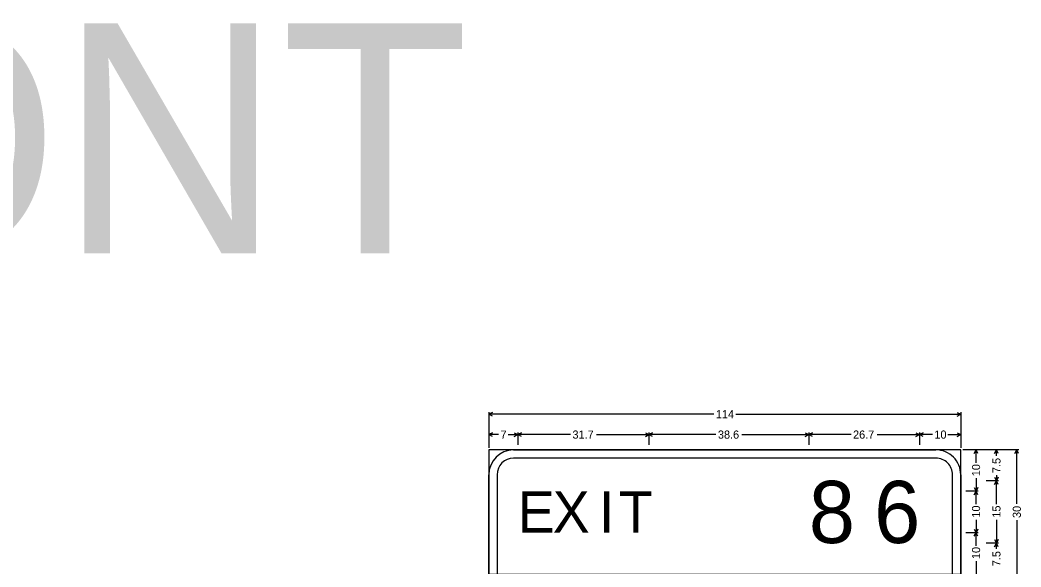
# Model space of a CAD drawing. Extents: x 667331 to 731245, y 738830 to 753817.
# Drawn here: x 729523.9 to 729959.1, y 750087.4 to 750325.2 of the extents above; entities that cross this region are included whole.
import ezdxf

# ---------------------------------------------------------------- set-up
doc = ezdxf.new("R2010")
doc.units = 0
doc.layers.add('R_SIGN', color=7, linetype='Continuous')

msp = doc.modelspace()

# ---------------------------------------------------------------- linework, layer by layer
at = {"layer": 'R_SIGN'}
for p, q in [((729727.73, 750154.74), (729727.73, 750139.23)), ((729729.32, 750154.64), (729727.73, 750153.85)), ((729931.35, 750154.64), (729932.93, 750153.85)), ((729932.93, 750154.74), (729932.93, 750139.23)), ((729825.58, 750153.85), (729727.73, 750153.85)), ((729729.32, 750153.06), (729727.73, 750153.85)), ((729835.09, 750153.85), (729932.93, 750153.85)), ((729931.35, 750153.06), (729932.93, 750153.85)), ((729727.73, 750145.88), (729727.73, 750140.56)), ((729729.32, 750145.78), (729727.73, 750144.99)), ((729738.75, 750145.78), (729740.33, 750144.99)), ((729740.33, 750145.88), (729740.33, 750140.56)), ((729741.92, 750145.78), (729740.33, 750144.99)), ((729795.81, 750145.78), (729797.39, 750144.99)), ((729797.39, 750145.88), (729797.39, 750140.56)), ((729798.98, 750145.78), (729797.39, 750144.99)), ((729865.3, 750145.78), (729866.88, 750144.99)), ((729866.88, 750145.88), (729866.88, 750140.56)), ((729868.47, 750145.78), (729866.88, 750144.99)), ((729913.35, 750145.78), (729914.93, 750144.99)), ((729914.93, 750145.88), (729914.93, 750140.56)), ((729914.93, 750145.88), (729914.93, 750140.56)), ((729916.52, 750145.78), (729914.93, 750144.99)), ((729931.35, 750145.78), (729932.93, 750144.99)), ((729932.93, 750145.88), (729932.93, 750140.56)), ((729731.95, 750144.99), (729727.73, 750144.99)), ((729729.32, 750144.2), (729727.73, 750144.99)), ((729736.12, 750144.99), (729740.33, 750144.99)), ((729738.75, 750144.2), (729740.33, 750144.99)), ((729763.23, 750144.99), (729740.33, 750144.99)), ((729741.92, 750144.2), (729740.33, 750144.99)), ((729774.5, 750144.99), (729797.39, 750144.99)), ((729795.81, 750144.2), (729797.39, 750144.99)), ((729826.48, 750144.99), (729797.39, 750144.99)), ((729798.98, 750144.2), (729797.39, 750144.99)), ((729837.8, 750144.99), (729866.88, 750144.99)), ((729865.3, 750144.2), (729866.88, 750144.99)), ((729885.24, 750144.99), (729866.88, 750144.99)), ((729868.47, 750144.2), (729866.88, 750144.99)), ((729896.58, 750144.99), (729914.93, 750144.99)), ((729913.35, 750144.2), (729914.93, 750144.99)), ((729920.59, 750144.99), (729914.93, 750144.99)), ((729916.52, 750144.2), (729914.93, 750144.99)), ((729927.28, 750144.99), (729932.93, 750144.99)), ((729931.35, 750144.2), (729932.93, 750144.99)), ((729958.18, 750138.35), (729933.82, 750138.35)), ((729940.46, 750138.35), (729935.15, 750138.35)), ((729938.79, 750136.76), (729939.58, 750138.35)), ((729939.58, 750132.69), (729939.58, 750138.35)), ((729940.37, 750136.76), (729939.58, 750138.35)), ((729949.32, 750138.35), (729944.01, 750138.35)), ((729947.64, 750136.76), (729948.44, 750138.35)), ((729948.44, 750135.82), (729948.44, 750138.35)), ((729949.23, 750136.76), (729948.44, 750138.35)), ((729956.5, 750136.76), (729957.29, 750138.35)), ((729957.29, 750114.85), (729957.29, 750138.35)), ((729958.09, 750136.76), (729957.29, 750138.35)), ((729939.58, 750126), (729939.58, 750120.35)), ((729949.32, 750124.85), (729944.01, 750124.85)), ((729947.64, 750126.43), (729948.44, 750124.85)), ((729947.64, 750123.26), (729948.44, 750124.85)), ((729948.44, 750127.37), (729948.44, 750124.85)), ((729949.23, 750126.43), (729948.44, 750124.85)), ((729948.44, 750114.7), (729948.44, 750124.85)), ((729949.23, 750123.26), (729948.44, 750124.85)), ((729940.46, 750120.35), (729935.15, 750120.35)), ((729938.79, 750121.93), (729939.58, 750120.35)), ((729938.79, 750118.76), (729939.58, 750120.35)), ((729940.37, 750121.93), (729939.58, 750120.35)), ((729939.58, 750114.69), (729939.58, 750120.35)), ((729940.37, 750118.76), (729939.58, 750120.35)), ((729939.58, 750108), (729939.58, 750102.35)), ((729948.44, 750107.99), (729948.44, 750097.85)), ((729957.29, 750107.85), (729957.29, 750084.35)), ((729940.46, 750102.35), (729935.15, 750102.35)), ((729940.46, 750102.35), (729935.15, 750102.35)), ((729938.79, 750103.93), (729939.58, 750102.35)), ((729938.79, 750100.76), (729939.58, 750102.35)), ((729940.37, 750103.93), (729939.58, 750102.35)), ((729939.58, 750096.69), (729939.58, 750102.35)), ((729940.37, 750100.76), (729939.58, 750102.35)), ((729949.32, 750097.85), (729944.01, 750097.85)), ((729949.32, 750097.85), (729944.01, 750097.85)), ((729947.64, 750099.43), (729948.44, 750097.85)), ((729947.64, 750096.26), (729948.44, 750097.85)), ((729949.23, 750099.43), (729948.44, 750097.85)), ((729948.44, 750095.32), (729948.44, 750097.85)), ((729949.23, 750096.26), (729948.44, 750097.85)), ((729939.58, 750090), (729939.58, 750084.35))]:
    msp.add_line(p, q, dxfattribs=at)
for points in [[(729727.73, 750084.35), (729932.93, 750084.35), (729932.93, 750138.35), (729727.73, 750138.35), (729727.73, 750084.35), (729727.73, 750084.35)], [(729738.53, 750138.35), (729922.13, 750138.35)], [(729922.13, 750134.75), (729738.53, 750134.75)], [(729727.73, 750084.35), (729727.73, 750127.55)], [(729731.33, 750127.55), (729731.33, 750084.35)], [(729929.33, 750084.35), (729929.33, 750127.55)], [(729932.93, 750127.55), (729932.93, 750084.35)]]:
    msp.add_lwpolyline(points, dxfattribs=at)
for centre, radius, start, end in [((729738.53, 750127.55), 10.8, 90.0002, 179.9998), ((729922.13, 750127.55), 10.8, 0, 90.0002), ((729738.53, 750127.55), 7.2, 90.0002, 179.9998), ((729922.13, 750127.55), 7.2, 0, 90.0002)]:
    msp.add_arc(centre, radius, start, end, dxfattribs=at)

# ---------------------------------------------------------------- texts
for s, height, p in [('NEW FONT', 100, (729006.09, 750223.71)), ('114', 3.543, (729826.47, 750152.08)), ('7', 3.54, (729732.84, 750143.22)), ('31.7', 3.543, (729764.12, 750143.22)), ('38.6', 3.543, (729827.36, 750143.22)), ('26.7', 3.543, (729886.12, 750143.22)), ('10', 3.543, (729921.47, 750143.22)), ('8', 27, (729866.88, 750097.85)), ('6', 27, (729895.26, 750097.85)), ('E', 18, (729740.33, 750102.35)), ('X', 18, (729755.54, 750102.35)), ('I', 18, (729775.67, 750102.35)), ('T', 18, (729784.28, 750102.35))]:
    msp.add_text(s, height=height, dxfattribs=at).set_placement(p)
for s, p in [('7.5', (729950.21, 750128.26)), ('10', (729941.35, 750126.89)), ('10', (729941.35, 750108.89)), ('15', (729950.21, 750108.88)), ('30', (729959.07, 750108.73)), ('10', (729941.35, 750090.89)), ('7.5', (729950.21, 750087.76))]:
    msp.add_text(s, height=3.543, rotation=90.0002, dxfattribs=at).set_placement(p)

doc.saveas('drawing.dxf')
